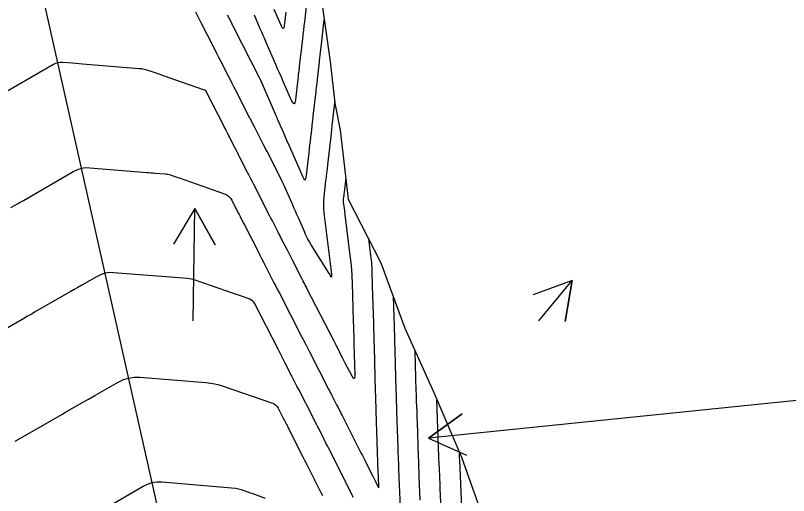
# Model space of a CAD drawing. Extents: x 954385 to 988206, y 1868364 to 1924553.
# Drawn here: x 958031.4 to 958143.3, y 1918793.6 to 1918863.1 of the extents above; entities that cross this region are included whole.
import ezdxf

# ---------------------------------------------------------------- set-up
doc = ezdxf.new("R2010")
doc.units = 0
for name, color, linetype in [('24', 7, 'Continuous'), ('26', 7, 'Continuous'), ('6', 7, 'Continuous'), ('7', 7, 'Continuous'), ('Default', 7, 'Continuous')]:
    doc.layers.add(name, color=color, linetype=linetype)

msp = doc.modelspace()

# ---------------------------------------------------------------- linework, layer by layer
at = {"layer": '24'}
msp.add_lwpolyline([(958075.56, 1918866.35), (958076.96, 1918856.41), (958077.65, 1918850.42), (958078.4, 1918846.49), (958079.56, 1918836.5), (958084.3, 1918827.31), (958087.76, 1918817.84), (958091.95, 1918808.53), (958095.94, 1918799.18), (958099.33, 1918789.69), (958102.27, 1918780.1), (958105.16, 1918770.5), (958108.08, 1918760.91), (958110.82, 1918751.28), (958113.67, 1918741.67), (958116.53, 1918732.06), (958119.33, 1918722.44), (958122.23, 1918712.84), (958125.26, 1918703.27)], dxfattribs=at)
at = {"layer": '26'}
for points in [[(958057.13, 1918818.93), (958057.38, 1918835.15), (958060.3, 1918829.91), (958057.38, 1918835.15), (958054.3, 1918830)], [(958107.13, 1918818.93), (958111.98, 1918824.73), (958110.95, 1918818.82), (958111.98, 1918824.73), (958106.34, 1918822.66)], [(958257.13, 1918818.93), (958091.18, 1918801.92), (958096.05, 1918805.43), (958091.18, 1918801.92), (958096.66, 1918799.46)]]:
    msp.add_lwpolyline(points, dxfattribs=at)
at = {"layer": '6'}
for points in [[(958077.62, 1918850.69), (958077.58, 1918850.39), (958077.21, 1918847.18), (958077.19, 1918846.98), (958077.17, 1918846.78), (958077.13, 1918846.39), (958077.1, 1918846.2), (958077.08, 1918846), (958076.56, 1918841.49), (958076.5, 1918840.9), (958076.43, 1918840.32), (958076.37, 1918839.74), (958076.3, 1918839.16), (958076.03, 1918836.84), (958075.99, 1918836.26), (958075.97, 1918835.68), (958075.99, 1918835.1), (958076.05, 1918834.52), (958077.1, 1918826.06), (958077.12, 1918825.92), (958077.14, 1918825.78), (958077.14, 1918825.74), (958077.14, 1918825.71), (958077.15, 1918825.67), (958077.15, 1918825.64), (958077.16, 1918825.28), (958077.16, 1918825.23), (958077.14, 1918825.21), (958077.13, 1918825.22), (958077.1, 1918825.27), (958076.97, 1918825.53), (958076.93, 1918825.59), (958076.9, 1918825.65), (958076.86, 1918825.71), (958076.82, 1918825.78), (958074.23, 1918829.9), (958073.95, 1918830.36), (958073.69, 1918830.84), (958073.45, 1918831.32), (958073.22, 1918831.81), (958072.36, 1918833.79), (958072.14, 1918834.29), (958071.92, 1918834.78), (958071.71, 1918835.28), (958071.49, 1918835.78), (958070.45, 1918838.16), (958070.31, 1918838.47), (958070.17, 1918838.78), (958070.02, 1918839.08), (958069.87, 1918839.39), (958067.82, 1918843.41), (958067.65, 1918843.72), (958067.49, 1918844.04), (958067.33, 1918844.36), (958067.17, 1918844.67), (958066.35, 1918846.28), (958066.2, 1918846.57), (958066.06, 1918846.86), (958065.67, 1918847.62), (958065.64, 1918847.67), (958065.62, 1918847.72), (958065.59, 1918847.77), (958065.56, 1918847.82), (958065.41, 1918848.13), (958065.35, 1918848.23), (958063.35, 1918852.15), (958063.07, 1918852.69), (958062.8, 1918853.23), (958062.52, 1918853.78), (958062.24, 1918854.32), (958061.14, 1918856.49), (958060.86, 1918857.03), (958060.58, 1918857.57), (958060.3, 1918858.12), (958060.03, 1918858.66), (958058.3, 1918862.05), (958058.2, 1918862.24), (958058.1, 1918862.43), (958058, 1918862.62), (958057.91, 1918862.81), (958057.52, 1918863.57)], [(958093.11, 1918789.63), (958092.88, 1918794.59), (958092.85, 1918795.36), (958092.82, 1918796.14), (958092.75, 1918797.68), (958092.73, 1918798.07), (958092.71, 1918798.46), (958092.7, 1918798.84), (958092.69, 1918799.23), (958092.41, 1918807.45)], [(958040.79, 1918789.69), (958049.88, 1918794.98), (958050.52, 1918795.29), (958051.2, 1918795.5), (958051.89, 1918795.6), (958052.61, 1918795.59), (958063.27, 1918794.68), (958063.48, 1918794.66), (958063.68, 1918794.62), (958063.88, 1918794.57), (958064.08, 1918794.51), (958064.86, 1918794.23), (958065.05, 1918794.16), (958065.25, 1918794.09), (958065.44, 1918794.02), (958065.64, 1918793.95), (958067.57, 1918793.26)]]:
    msp.add_lwpolyline(points, dxfattribs=at)
at = {"layer": '7'}
for points in [[(958073.58, 1918865.33), (958073.22, 1918862.19), (958073.15, 1918861.57), (958073.08, 1918860.95), (958073.01, 1918860.33), (958072.94, 1918859.71), (958072.48, 1918855.7), (958072.46, 1918855.55), (958072.45, 1918855.4), (958072.43, 1918855.25), (958072.41, 1918855.1), (958072.34, 1918854.49), (958072.31, 1918854.19), (958072.27, 1918853.89), (958071.93, 1918850.89), (958071.85, 1918850.47), (958071.73, 1918850.32), (958071.57, 1918850.43), (958071.37, 1918850.81), (958070.18, 1918853.52), (958069.91, 1918854.15), (958069.64, 1918854.77), (958069.36, 1918855.39), (958069.09, 1918856.01), (958067.7, 1918859.2), (958067.49, 1918859.69), (958067.28, 1918860.18), (958067.06, 1918860.67), (958066.85, 1918861.16), (958065.99, 1918863.12)], [(958070.52, 1918863.55), (958070.3, 1918861.59), (958070.24, 1918861.3), (958070.16, 1918861.19), (958070.04, 1918861.27), (958069.9, 1918861.53), (958068.85, 1918863.95)], [(958062.07, 1918863.19), (958062.28, 1918862.77), (958062.66, 1918862.03), (958062.73, 1918861.89), (958062.8, 1918861.76), (958062.86, 1918861.62), (958062.93, 1918861.49), (958066.69, 1918854.13), (958066.74, 1918854.04), (958066.76, 1918853.99), (958066.77, 1918853.98), (958066.77, 1918853.97), (958066.78, 1918853.96), (958066.78, 1918853.95), (958068.99, 1918848.88), (958069.07, 1918848.7), (958069.15, 1918848.51), (958069.23, 1918848.33), (958069.31, 1918848.14), (958069.63, 1918847.41), (958069.79, 1918847.04), (958069.95, 1918846.68), (958070.66, 1918845.06), (958071.03, 1918844.21), (958072.94, 1918839.83), (958073.15, 1918839.43), (958073.32, 1918839.32), (958073.45, 1918839.48), (958073.53, 1918839.92), (958073.87, 1918842.84), (958073.9, 1918843.11), (958073.93, 1918843.38), (958073.96, 1918843.65), (958073.99, 1918843.92), (958074.11, 1918845), (958074.15, 1918845.27), (958074.18, 1918845.54), (958074.21, 1918845.81), (958074.24, 1918846.08), (958074.42, 1918847.67), (958074.44, 1918847.88), (958074.47, 1918848.09), (958074.49, 1918848.3), (958074.51, 1918848.5), (958074.61, 1918849.33), (958074.63, 1918849.54), (958074.66, 1918849.75), (958074.68, 1918849.95), (958074.7, 1918850.16), (958074.88, 1918851.68), (958074.91, 1918852), (958074.95, 1918852.32), (958074.99, 1918852.65), (958075.02, 1918852.97), (958075.32, 1918855.57), (958075.35, 1918855.81), (958075.37, 1918856.06), (958075.4, 1918856.3), (958075.43, 1918856.54), (958075.57, 1918857.76), (958075.65, 1918858.5), (958076.11, 1918862.48)], [(958079.2, 1918839.6), (958078.96, 1918837.5), (958078.93, 1918837.26), (958078.91, 1918837.03), (958078.85, 1918836.57), (958078.85, 1918836.45), (958078.84, 1918836.33), (958078.85, 1918836.22), (958078.86, 1918836.1), (958079.01, 1918834.88), (958079.04, 1918834.64), (958079.07, 1918834.4), (958079.1, 1918834.15), (958079.13, 1918833.91), (958079.82, 1918828.36), (958079.94, 1918827.36), (958080.03, 1918826.36), (958080.09, 1918825.36), (958080.13, 1918824.36), (958080.29, 1918818.88), (958080.3, 1918818.61), (958080.31, 1918818.34), (958080.31, 1918818.07), (958080.32, 1918817.8), (958080.36, 1918816.45), (958080.38, 1918815.91), (958080.38, 1918815.64), (958080.52, 1918810.99), (958080.5, 1918810.63), (958080.43, 1918810.5), (958080.31, 1918810.58), (958080.12, 1918810.88), (958079.14, 1918812.8), (958079, 1918813.08), (958078.85, 1918813.36), (958078.71, 1918813.63), (958078.57, 1918813.91), (958078, 1918815.03), (958077.85, 1918815.31), (958077.71, 1918815.59), (958077.57, 1918815.87), (958077.42, 1918816.14), (958073.64, 1918823.51), (958073.58, 1918823.64), (958073.51, 1918823.77), (958073.34, 1918824.09), (958073.25, 1918824.29), (958073.07, 1918824.62), (958073.03, 1918824.7), (958072.99, 1918824.78), (958072.96, 1918824.85), (958072.92, 1918824.93), (958071.54, 1918827.61), (958071.35, 1918827.99), (958071.16, 1918828.36), (958070.97, 1918828.74), (958070.77, 1918829.12), (958069.84, 1918830.93), (958069.73, 1918831.15), (958069.61, 1918831.38), (958069.5, 1918831.6), (958069.38, 1918831.83), (958068.8, 1918832.97), (958068.74, 1918833.07), (958068.69, 1918833.17), (958068.64, 1918833.27), (958068.59, 1918833.37), (958068.39, 1918833.77), (958068.34, 1918833.87), (958068.29, 1918833.97), (958068.24, 1918834.07), (958068.18, 1918834.17), (958065.89, 1918838.65), (958065.66, 1918839.1), (958065.43, 1918839.55), (958065.2, 1918840.01), (958064.97, 1918840.46), (958063.91, 1918842.53), (958063.75, 1918842.85), (958063.59, 1918843.16), (958063.43, 1918843.48), (958063.27, 1918843.8), (958062.45, 1918845.4), (958062.38, 1918845.55), (958062.3, 1918845.69), (958062.23, 1918845.83), (958062.15, 1918845.98), (958061.86, 1918846.55), (958061.79, 1918846.7), (958061.71, 1918846.84), (958061.64, 1918846.99), (958061.57, 1918847.13), (958058.98, 1918852.19), (958058.97, 1918852.2), (958058.96, 1918852.21), (958058.95, 1918852.22), (958058.93, 1918852.23), (958058.81, 1918852.27), (958058.69, 1918852.31), (958058.65, 1918852.33), (958053.65, 1918854.07), (958053.29, 1918854.2), (958052.94, 1918854.32), (958052.58, 1918854.45), (958052.22, 1918854.58), (958050.79, 1918855.08), (958050.42, 1918855.19), (958050.06, 1918855.28), (958049.69, 1918855.35), (958049.31, 1918855.39), (958041.13, 1918856.06), (958039.69, 1918856.17), (958038.26, 1918856.29), (958037.91, 1918856.29), (958037.57, 1918856.24), (958037.24, 1918856.14), (958036.92, 1918855.99), (958027.61, 1918850.62)], [(958030.78, 1918835.31), (958031.8, 1918835.89), (958032, 1918836.01), (958032.19, 1918836.12), (958032.39, 1918836.23), (958032.58, 1918836.34), (958039.89, 1918840.55), (958040.43, 1918840.81), (958040.99, 1918840.99), (958041.57, 1918841.07), (958042.17, 1918841.06), (958050.41, 1918840.39), (958050.72, 1918840.37), (958051.02, 1918840.34), (958051.33, 1918840.32), (958051.64, 1918840.29), (958053.13, 1918840.17), (958053.3, 1918840.15), (958053.47, 1918840.12), (958053.64, 1918840.08), (958053.8, 1918840.03), (958054.77, 1918839.69), (958055.1, 1918839.58), (958061.65, 1918837.29), (958061.99, 1918837.13), (958062.28, 1918836.92), (958062.52, 1918836.66), (958062.72, 1918836.35), (958063.62, 1918834.6), (958063.77, 1918834.3), (958063.92, 1918834), (958064.23, 1918833.39), (958064.31, 1918833.24), (958064.38, 1918833.09), (958064.46, 1918832.94), (958064.54, 1918832.79), (958066.52, 1918828.93), (958066.77, 1918828.43), (958067.03, 1918827.92), (958067.29, 1918827.42), (958067.55, 1918826.92), (958068.58, 1918824.91), (958068.83, 1918824.4), (958069.09, 1918823.9), (958069.35, 1918823.4), (958069.61, 1918822.9), (958072.91, 1918816.47), (958073, 1918816.29), (958073.09, 1918816.11), (958073.32, 1918815.66), (958073.41, 1918815.48), (958073.46, 1918815.39), (958073.75, 1918814.82), (958073.92, 1918814.5), (958076.73, 1918809.01), (958076.85, 1918808.79), (958076.96, 1918808.56), (958077.08, 1918808.33), (958077.19, 1918808.11), (958077.73, 1918807.05), (958077.89, 1918806.75), (958078.05, 1918806.44), (958078.36, 1918805.83), (958078.44, 1918805.67), (958078.52, 1918805.52), (958078.6, 1918805.37), (958078.68, 1918805.21), (958081.22, 1918800.2), (958081.41, 1918799.81), (958081.61, 1918799.42), (958081.81, 1918799.03), (958082, 1918798.65), (958083.1, 1918796.48), (958083.14, 1918796.4), (958083.18, 1918796.32), (958083.22, 1918796.24), (958083.26, 1918796.15), (958083.42, 1918795.83), (958083.46, 1918795.75), (958083.5, 1918795.67), (958083.54, 1918795.59), (958083.58, 1918795.5), (958083.88, 1918794.88), (958083.94, 1918794.78), (958083.98, 1918794.76), (958084, 1918794.8), (958084, 1918794.91), (958083.93, 1918796.39), (958083.93, 1918796.44), (958083.93, 1918796.48), (958083.93, 1918796.53), (958083.93, 1918796.58), (958083.91, 1918796.95), (958083.62, 1918805.82), (958083.61, 1918806.24), (958083.59, 1918806.66), (958083.58, 1918807.07), (958083.57, 1918807.49), (958083.52, 1918809.16), (958083.51, 1918809.57), (958083.49, 1918809.99), (958083.48, 1918810.41), (958083.47, 1918810.82), (958083.35, 1918815.13), (958083.32, 1918815.98), (958083.3, 1918816.84), (958083.27, 1918817.7), (958083.25, 1918818.55), (958083.09, 1918823.93), (958083.08, 1918824.24), (958083.07, 1918824.55), (958083.06, 1918824.86), (958083.05, 1918825.17), (958083.02, 1918826.4), (958083.01, 1918826.71), (958082.99, 1918827.02), (958082.96, 1918827.33), (958082.92, 1918827.64), (958082.54, 1918830.73)], [(958080.3, 1918793.34), (958080.02, 1918793.91), (958079.95, 1918794.05), (958079.88, 1918794.2), (958079.81, 1918794.34), (958079.75, 1918794.48), (958079.43, 1918795.13), (958079.35, 1918795.29), (958079.28, 1918795.44), (958079.2, 1918795.6), (958079.12, 1918795.75), (958076.71, 1918800.51), (958076.56, 1918800.82), (958076.4, 1918801.13), (958076.25, 1918801.43), (958076.09, 1918801.74), (958075.3, 1918803.31), (958075.16, 1918803.58), (958075.03, 1918803.84), (958074.76, 1918804.38), (958074.69, 1918804.51), (958074.62, 1918804.64), (958074.55, 1918804.78), (958074.48, 1918804.91), (958072.4, 1918808.98), (958072.15, 1918809.46), (958071.9, 1918809.95), (958071.65, 1918810.44), (958071.4, 1918810.92), (958070.4, 1918812.86), (958070.15, 1918813.35), (958069.9, 1918813.83), (958069.65, 1918814.32), (958069.41, 1918814.81), (958066.04, 1918821.37), (958065.89, 1918821.61), (958065.7, 1918821.81), (958065.48, 1918821.96), (958065.22, 1918822.08), (958064.11, 1918822.47), (958063.83, 1918822.56), (958063.55, 1918822.66), (958063.27, 1918822.75), (958062.99, 1918822.85), (958059.64, 1918824.01), (958059.37, 1918824.11), (958059.09, 1918824.21), (958058.82, 1918824.3), (958058.54, 1918824.4), (958057.43, 1918824.78), (958057.15, 1918824.87), (958056.87, 1918824.94), (958056.59, 1918824.99), (958056.3, 1918825.02), (958045.63, 1918825.87), (958045, 1918825.88), (958044.4, 1918825.79), (958043.81, 1918825.61), (958043.25, 1918825.34), (958041.03, 1918824.07), (958040.47, 1918823.75), (958039.92, 1918823.43), (958039.36, 1918823.11), (958038.81, 1918822.79), (958034.2, 1918820.14), (958033.83, 1918819.93), (958033.46, 1918819.72), (958033.09, 1918819.51), (958032.72, 1918819.3), (958023.68, 1918814.1)], [(958086.08, 1918822.45), (958086.21, 1918818.09), (958086.22, 1918817.5), (958086.24, 1918816.91), (958086.28, 1918815.73), (958086.28, 1918815.43), (958086.29, 1918815.14), (958086.3, 1918814.84), (958086.31, 1918814.55), (958086.47, 1918808.91), (958086.5, 1918808.11), (958086.52, 1918807.31), (958086.55, 1918806.52), (958086.57, 1918805.72), (958086.7, 1918801.9), (958086.71, 1918801.42), (958086.73, 1918800.95), (958086.75, 1918800.47), (958086.76, 1918800), (958086.82, 1918798.09), (958086.84, 1918797.62), (958086.86, 1918797.14), (958086.88, 1918796.67), (958086.9, 1918796.19), (958087.23, 1918788.81)], [(958090, 1918792.97), (958089.85, 1918796.32), (958089.82, 1918797.06), (958089.79, 1918797.8), (958089.76, 1918798.54), (958089.73, 1918799.27), (958089.57, 1918804.3), (958089.56, 1918804.67), (958089.54, 1918805.03), (958089.53, 1918805.4), (958089.52, 1918805.77), (958089.47, 1918807.24), (958089.46, 1918807.6), (958089.45, 1918807.97), (958089.44, 1918808.34), (958089.42, 1918808.71), (958089.26, 1918814.52)], [(958031.37, 1918801.49), (958037.89, 1918805.22), (958038.24, 1918805.42), (958038.58, 1918805.62), (958041.04, 1918807.03), (958041.98, 1918807.57), (958042.92, 1918808.1), (958046.3, 1918810.05), (958047.04, 1918810.4), (958047.8, 1918810.63), (958048.59, 1918810.75), (958049.4, 1918810.74), (958058.97, 1918809.98), (958059.62, 1918809.91), (958060.25, 1918809.8), (958060.88, 1918809.65), (958061.49, 1918809.46), (958068.6, 1918807), (958068.86, 1918806.88), (958069.08, 1918806.72), (958069.27, 1918806.52), (958069.43, 1918806.28), (958070.12, 1918804.94), (958070.3, 1918804.59), (958070.6, 1918804), (958070.66, 1918803.89), (958070.72, 1918803.77), (958070.77, 1918803.65), (958070.83, 1918803.53), (958073.01, 1918799.23), (958073.25, 1918798.76), (958073.49, 1918798.3), (958073.72, 1918797.83), (958073.96, 1918797.36), (958074.9, 1918795.5), (958075.14, 1918795.03), (958075.37, 1918794.56), (958075.6, 1918794.09), (958075.83, 1918793.63)], [(958095.61, 1918799.96), (958095.64, 1918799.19), (958095.64, 1918799.15), (958095.64, 1918799.11), (958095.64, 1918799.08), (958095.64, 1918799.04), (958095.65, 1918798.75), (958096.06, 1918789.66)]]:
    msp.add_lwpolyline(points, dxfattribs=at)
at = {"layer": 'Default'}
msp.add_line((958200.6, 1918129.72), (957843.86, 1919719.4), dxfattribs=at)

doc.saveas('drawing.dxf')
